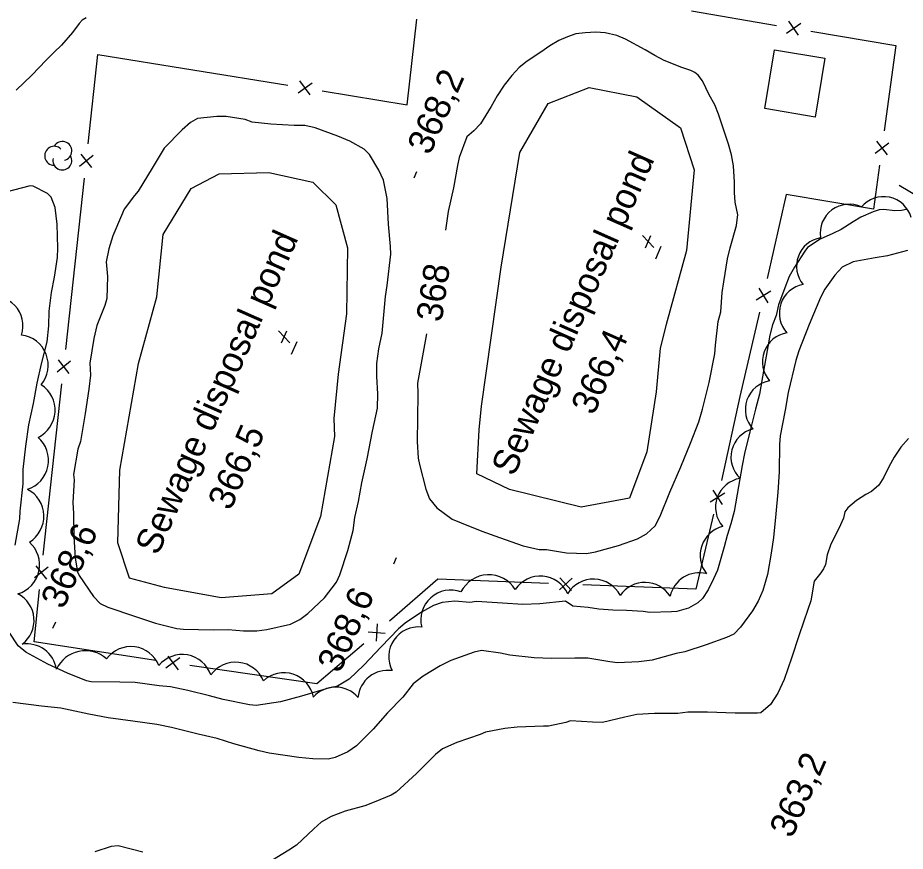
# Model space of a CAD drawing. Extents: x 287698 to 290158, y 5234163 to 5237182.
# Drawn here: x 288259.4 to 288362.3, y 5235758.4 to 5235855.1 of the extents above; entities that cross this region are included whole.
import ezdxf

# ---------------------------------------------------------------- set-up
doc = ezdxf.new("R2010")
doc.units = 0
for name, color, linetype in [('Niveau 1', 7, 'Continuous'), ('Niveau 19', 7, 'Continuous'), ('Niveau 2', 7, 'Continuous'), ('Niveau 3', 7, 'Continuous'), ('Niveau 31', 7, 'Continuous'), ('Niveau 33', 7, 'Continuous'), ('Niveau 37', 7, 'Continuous'), ('Niveau 44', 7, 'Continuous')]:
    doc.layers.add(name, color=color, linetype=linetype)

msp = doc.modelspace()

# ---------------------------------------------------------------- linework, layer by layer
at = {"layer": 'Niveau 1'}
msp.add_lwpolyline([(288267.34, 5235855.06), (288266.9, 5235854.79), (288266.53, 5235854.39), (288265.75, 5235853.35), (288264.51, 5235851.87), (288263.63, 5235851.06), (288262.7, 5235850.12), (288261.04, 5235848.38), (288259.24, 5235846.65)], dxfattribs=at)
at = {"layer": 'Niveau 19'}
msp.add_lwpolyline([(288441.52, 5235792.13), (288434.32, 5235802.34), (288427.92, 5235810.06), (288420.11, 5235817.24), (288410.9, 5235820.57), (288397.27, 5235824.45), (288381.54, 5235828.13), (288372.14, 5235831.13), (288365.52, 5235833.28), (288361.62, 5235835.6)], dxfattribs=at)
at = {"layer": 'Niveau 2'}
for points in [[(288342.9, 5235832.21), (288342.62, 5235833.67), (288342.53, 5235834.77), (288342.52, 5235835.97), (288342.4, 5235837.89), (288342.17, 5235839.16), (288341.84, 5235840.39), (288341.39, 5235841.65), (288340.67, 5235843.88), (288340.23, 5235844.96), (288339.6, 5235846.12), (288338.81, 5235847.75), (288338.32, 5235848.38), (288337.92, 5235848.7), (288337.46, 5235848.95), (288336.44, 5235849.29), (288334.37, 5235850.1), (288333.28, 5235850.66), (288332.17, 5235851.33), (288329.89, 5235852.58), (288328.9, 5235852.98), (288327.52, 5235853.31), (288326.43, 5235853.38), (288325.22, 5235853.32), (288324.13, 5235853.17), (288323.15, 5235852.84), (288322.16, 5235852.4), (288321.11, 5235851.78), (288320.07, 5235851.05), (288318.48, 5235850.01), (288317.56, 5235849.27), (288316.71, 5235848.35), (288315.83, 5235847.23), (288315, 5235845.99), (288314.32, 5235844.75), (288313.09, 5235842.74), (288312.31, 5235841.92), (288311.49, 5235841.24)], [(288276.39, 5235839.94), (288275, 5235837.6), (288273.4, 5235834.94), (288272.97, 5235834.44), (288271.75, 5235832.86), (288271.44, 5235832.12), (288270.45, 5235829.76), (288269.98, 5235828.25), (288269.69, 5235826.75), (288269.82, 5235825.06), (288269.74, 5235822.5), (288269.5, 5235821.68), (288268.58, 5235819.35), (288268.24, 5235817.85), (288267.79, 5235814.99), (288267.85, 5235813.6), (288267.68, 5235811.96), (288267.25, 5235809.16), (288266.69, 5235805.91), (288266.38, 5235805.01), (288265.9, 5235802.07), (288265.96, 5235801.47), (288265.82, 5235798.84), (288265.9, 5235797.54), (288265.93, 5235794.88), (288266.09, 5235792.36), (288266.33, 5235790.77), (288266.56, 5235790.36), (288268.22, 5235787.93), (288268.96, 5235787.12), (288269.86, 5235786.71), (288272.97, 5235785.63), (288275.41, 5235784.82), (288277.85, 5235784.21), (288278.63, 5235784.13), (288282.11, 5235784.05), (288283.82, 5235784.11), (288285.58, 5235783.93), (288287.16, 5235783.93), (288288.29, 5235784.1), (288291.04, 5235784.72), (288292.14, 5235785.26), (288293.05, 5235785.96), (288294.98, 5235787.77), (288296.38, 5235789.58), (288296.76, 5235790.44), (288297.7, 5235793.25), (288298.31, 5235795.58), (288298.5, 5235797.08), (288298.94, 5235798.95), (288299.32, 5235801.13), (288299.93, 5235803.91), (288300.55, 5235807.1), (288301.15, 5235809.78), (288301.19, 5235811.45), (288301.04, 5235813.46), (288301.07, 5235814.94), (288301.27, 5235816.66), (288301.66, 5235818.46), (288301.8, 5235819.74), (288302.05, 5235822.74), (288302.27, 5235824.01), (288302.69, 5235827.63), (288302.64, 5235828.52), (288302.39, 5235831.11), (288302.26, 5235834.09), (288301.81, 5235836.2), (288301.28, 5235837.39), (288300.22, 5235839.18), (288299.6, 5235839.83), (288297.93, 5235840.75), (288296.52, 5235841.31), (288293.9, 5235842.28), (288292.71, 5235842.56), (288291.46, 5235842.56), (288288.77, 5235842.72), (288286.61, 5235842.96), (288285.79, 5235843.25), (288283.58, 5235843.62), (288282.52, 5235843.62), (288280.28, 5235843.35), (288279.46, 5235842.91), (288278.48, 5235842.05), (288276.39, 5235839.94)], [(288311.49, 5235841.24), (288310.62, 5235838.83), (288310.39, 5235837.91), (288309.93, 5235835.33), (288309.34, 5235832.59), (288309.02, 5235830.42), (288309.02, 5235830.4)], [(288259.13, 5235793.9), (288259.65, 5235796.94), (288259.71, 5235797.82), (288260.04, 5235801.01), (288260.05, 5235802.65), (288260.37, 5235805.36), (288260.72, 5235807.85), (288261.26, 5235810.3), (288261.66, 5235812.68), (288262.16, 5235814.9), (288262.83, 5235817.47), (288263.04, 5235819.31), (288263.06, 5235821.02), (288263.32, 5235823.18), (288263.69, 5235824.98), (288264.04, 5235827.23), (288264.05, 5235828.34), (288263.99, 5235831.11), (288263.76, 5235833.06), (288263.28, 5235834.23), (288262.87, 5235834.68), (288261.21, 5235835.53), (288260.87, 5235835.55), (288258.02, 5235834.84)], [(288362.43, 5235832.81), (288361.9, 5235832.68), (288361.1, 5235832.67), (288359.83, 5235832.83), (288359.3, 5235832.78), (288358.61, 5235832.54), (288357.18, 5235831.92), (288356.29, 5235831.39), (288354.88, 5235830.49), (288353.94, 5235830.02), (288352.48, 5235829.37), (288350.99, 5235828.39), (288350.7, 5235827.98), (288349.49, 5235826.13), (288348.88, 5235825.06), (288348.35, 5235823.74), (288347.64, 5235821.74), (288347.34, 5235820.51), (288346.92, 5235819.43), (288346.63, 5235818.25), (288346.39, 5235816.9), (288345.93, 5235814.28), (288345.42, 5235811.38), (288344.98, 5235809.66), (288344.29, 5235807.02), (288343.68, 5235804.51), (288343.41, 5235803.12), (288342.98, 5235800.67), (288342.47, 5235797.8), (288342.12, 5235796.34), (288341.69, 5235795.02), (288341.33, 5235793.67), (288340.54, 5235791), (288340.1, 5235789.98), (288339.49, 5235788.72), (288338.83, 5235787.68), (288338.27, 5235787.21), (288337.2, 5235786.58), (288335.84, 5235786.2), (288335.22, 5235786.16), (288332.71, 5235786.09), (288331.94, 5235786.19), (288330.01, 5235786.3), (288328.43, 5235786.33), (288326.8, 5235786.47), (288325.56, 5235786.65), (288323.78, 5235786.82), (288322.93, 5235787.37)], [(288306.83, 5235818.41), (288306.83, 5235818.41), (288306.26, 5235815.41), (288305.76, 5235812.66), (288305.8, 5235811.47), (288305.78, 5235808.61), (288305.73, 5235805.9), (288305.84, 5235803.99), (288306.01, 5235803.24), (288306.72, 5235800.37), (288307.18, 5235799.24), (288308.03, 5235798.23), (288309.78, 5235796.91), (288310.84, 5235796.47), (288313.23, 5235795.49), (288315.29, 5235794.78), (288318.03, 5235793.82), (288319.89, 5235793.36), (288320.73, 5235793.36), (288323.04, 5235793.01), (288325.38, 5235792.9), (288326.4, 5235793.1), (288329.07, 5235793.85), (288331.29, 5235794.6), (288332.34, 5235795.18), (288333.33, 5235796.14), (288333.89, 5235797.24), (288335.04, 5235800.01), (288336.29, 5235802.98), (288337.43, 5235805.71), (288338.4, 5235808.19), (288338.83, 5235809.66), (288339.58, 5235812.73), (288340.23, 5235816.07), (288340.32, 5235817.09), (288340.65, 5235819.84), (288340.93, 5235820.93), (288341.09, 5235823.17), (288341.3, 5235824.42), (288341.71, 5235827.1), (288342.02, 5235828.38), (288342.76, 5235830.95), (288342.82, 5235831.61), (288342.9, 5235832.21)], [(288362.59, 5235828.07), (288360.25, 5235827.44), (288358.85, 5235827.21), (288356.29, 5235826.73), (288355.01, 5235826.11), (288354.18, 5235825.19), (288353.02, 5235823.59), (288352.51, 5235822.62), (288351.17, 5235819.46), (288349.97, 5235816.41), (288349.64, 5235815.3), (288348.76, 5235811.6), (288348.39, 5235809.54), (288347.83, 5235806.58), (288347.74, 5235805.56), (288347.69, 5235802.38), (288347.55, 5235800.04), (288347.31, 5235797.53), (288347.06, 5235794.77), (288346.79, 5235792.96), (288346.35, 5235790.47), (288345.83, 5235788.64), (288345.29, 5235787.37), (288344.61, 5235786.25), (288343.24, 5235784.38), (288342.45, 5235783.55), (288341.59, 5235783.19), (288339.24, 5235782.32), (288336.76, 5235781.52), (288335.76, 5235781.31), (288333, 5235780.55), (288331.42, 5235780.36), (288328.95, 5235780.25), (288328.07, 5235780.36), (288325.51, 5235780.78), (288324.01, 5235780.76), (288321.32, 5235780.73), (288319.28, 5235780.82), (288316.47, 5235781.11), (288315.41, 5235781.37), (288313.19, 5235781.65), (288312.36, 5235781.46), (288309.63, 5235780.5), (288308.4, 5235779.89)], [(288362.69, 5235806.26), (288361.82, 5235805.24), (288361.06, 5235804.1), (288360.42, 5235802.96), (288359.85, 5235801.76), (288359.28, 5235800.85), (288358.42, 5235800.11), (288357.77, 5235799.76), (288356.68, 5235799.05), (288355.67, 5235798.23), (288355.34, 5235797.75), (288355.17, 5235797.02), (288354.61, 5235795.81), (288353.69, 5235794.01), (288353.28, 5235792.77), (288353.07, 5235791.64), (288352.86, 5235791.14), (288352.55, 5235790.68), (288351.75, 5235789.7), (288351.75, 5235789.7)], [(288351.75, 5235789.7), (288351.36, 5235787.44), (288351.02, 5235786.41), (288350.02, 5235783.5), (288349.13, 5235780.76), (288348.27, 5235778.32), (288347.56, 5235776.73), (288346.7, 5235775.41), (288345.58, 5235774.44), (288345.21, 5235774.38), (288342.6, 5235774.38), (288339.4, 5235774.51), (288337.12, 5235774.5), (288335.94, 5235774.37), (288333.27, 5235774.36), (288331.22, 5235774.23), (288329.81, 5235773.92), (288327.24, 5235773.32), (288326.05, 5235773.37), (288323.52, 5235773.5), (288322.96, 5235773.3), (288320.95, 5235772.87), (288320.4, 5235772.88), (288317.33, 5235772.77), (288315.88, 5235772.63)], [(288312.61, 5235787.33), (288311.85, 5235787.24), (288310.11, 5235787.38), (288308.64, 5235787.22), (288307.61, 5235786.9), (288306.22, 5235786.12), (288304.33, 5235784.83), (288303.58, 5235784.17), (288301.56, 5235782.09), (288299.56, 5235779.98), (288297.84, 5235778.33), (288296.49, 5235777.54), (288295.19, 5235777.2), (288292.32, 5235776.36), (288289.87, 5235775.7), (288287.06, 5235775.29), (288286.3, 5235775.36), (288283.24, 5235775.98), (288281.67, 5235776.39), (288279.15, 5235777.04), (288277.12, 5235777.46), (288275.8, 5235777.58), (288273.03, 5235777.96), (288271.25, 5235777.99), (288267.94, 5235778.04), (288267.4, 5235778.14), (288265.19, 5235779.03), (288262.92, 5235780.07), (288260.36, 5235781.48), (288259.46, 5235782.21), (288258.44, 5235783.79)], [(288322.93, 5235787.37), (288319.96, 5235787.06), (288318, 5235787), (288315.64, 5235787.15), (288312.61, 5235787.33)], [(288308.4, 5235779.89), (288306.41, 5235778.67), (288305.28, 5235777.78), (288304.09, 5235776.25), (288302.3, 5235774.42), (288300.64, 5235772.53), (288298.68, 5235770.59), (288297.68, 5235769.92), (288296.23, 5235769.25), (288295.43, 5235769.06), (288293.64, 5235769.09), (288292.03, 5235769.27), (288288.56, 5235769.75), (288287.41, 5235770.02), (288284.48, 5235770.83), (288282.54, 5235771.47), (288280.35, 5235771.97), (288277.23, 5235772.75), (288275.54, 5235773.08), (288272.75, 5235773.48), (288269.89, 5235773.86), (288267.68, 5235774.29), (288264.43, 5235774.99), (288262.19, 5235775.22), (288258.85, 5235775.64)], [(288315.88, 5235772.63), (288313.64, 5235772.19), (288313.05, 5235771.94), (288310.33, 5235771), (288308.67, 5235770.26), (288307.87, 5235769.6), (288305.66, 5235767.39), (288303.28, 5235765.24), (288302.73, 5235764.88), (288300.74, 5235764.07), (288299.65, 5235763.65), (288297.38, 5235763.02), (288295.75, 5235762.4), (288294.61, 5235761.76), (288293.76, 5235760.99), (288291.73, 5235759.1), (288290.85, 5235758.5), (288288.26, 5235756.91)], [(288273.91, 5235758.26), (288271.05, 5235759.01), (288270.24, 5235758.92), (288268.36, 5235758.3)]]:
    msp.add_lwpolyline(points, dxfattribs=at)
at = {"layer": 'Niveau 3'}
for p, q in [((288305.38, 5235836.49), (288305.7, 5235837.22)), ((288331.85, 5235829.78), (288333.16, 5235828.4)), ((288332.21, 5235828.38), (288332.84, 5235829.8)), ((288333.39, 5235827.09), (288334.04, 5235828.55)), ((288289.64, 5235818.74), (288290.95, 5235817.36)), ((288290, 5235817.34), (288290.63, 5235818.76)), ((288291.18, 5235816.05), (288291.83, 5235817.51)), ((288303.03, 5235791.73), (288303.35, 5235792.46)), ((288263.5, 5235784.26), (288263.82, 5235784.99))]:
    msp.add_line(p, q, dxfattribs=at)
at = {"layer": 'Niveau 31'}
msp.add_lwpolyline([(288346.03, 5235844.53), (288347.18, 5235851.34), (288353.02, 5235850.35), (288351.87, 5235843.54)], close=True, dxfattribs=at)
at = {"layer": 'Niveau 33'}
for points in [[(288313.21, 5235810), (288315.47, 5235826.13), (288317.64, 5235839.41), (288320.92, 5235845.09), (288325.68, 5235846.98), (288331.22, 5235845.89), (288336.25, 5235842.3), (288337.86, 5235837.41), (288336.97, 5235828.05), (288334.62, 5235819.49), (288333.89, 5235816.75), (288333.45, 5235811.66), (288332.36, 5235804.72), (288330.34, 5235799.35), (288324.73, 5235798.29), (288316.44, 5235800.33), (288312.66, 5235802.17), (288312.94, 5235807.24)], [(288296.13, 5235806.48), (288294.51, 5235797.21), (288292, 5235790.53), (288288.9, 5235788.24), (288283.01, 5235787.79), (288276.43, 5235788.98), (288272.38, 5235790.07), (288271.03, 5235794.17), (288271.25, 5235802.57), (288273.43, 5235814.95), (288275.56, 5235822.68), (288276.27, 5235829.93), (288279.52, 5235835.25), (288282.77, 5235836.95), (288288.52, 5235837.09), (288293.65, 5235836), (288296.3, 5235833.35), (288297.66, 5235828.37), (288297.54, 5235820.73), (288296.58, 5235813.7), (288296.07, 5235808.57)]]:
    msp.add_lwpolyline(points, close=True, dxfattribs=at)
at = {"layer": 'Niveau 37'}
for p, q in [((288337.56, 5235855.86), (288347.41, 5235854.17)), ((288304.58, 5235844.97), (288305.71, 5235854.9)), ((288348.57, 5235853.26), (288350.21, 5235854.41)), ((288349.96, 5235853.02), (288348.81, 5235854.66)), ((288351.36, 5235853.5), (288361.22, 5235851.83)), ((288361.22, 5235851.83), (288359.89, 5235841.92)), ((288267.6, 5235840.43), (288268.69, 5235850.8)), ((288268.69, 5235850.8), (288290.75, 5235847.24)), ((288293.31, 5235846.1), (288292.14, 5235847.73)), ((288291.92, 5235846.33), (288293.55, 5235847.5)), ((288294.7, 5235846.59), (288304.58, 5235844.97)), ((288358.83, 5235839.33), (288360.42, 5235840.55)), ((288359.01, 5235840.73), (288360.23, 5235839.14)), ((288268.16, 5235839.07), (288266.59, 5235837.82)), ((288268.01, 5235837.67), (288266.76, 5235839.23)), ((288266.06, 5235826.52), (288267.16, 5235836.46)), ((288348.5, 5235834.56), (288346.31, 5235824.81)), ((288264.98, 5235816.58), (288266.06, 5235826.52)), ((288345.03, 5235822.32), (288346.73, 5235823.39)), ((288345.34, 5235823.69), (288346.41, 5235822)), ((288265.54, 5235815.21), (288263.98, 5235813.96)), ((288265.39, 5235813.81), (288264.14, 5235815.37)), ((288263.46, 5235802.66), (288264.55, 5235812.6)), ((288343.14, 5235811.14), (288341.01, 5235801.39)), ((288262.38, 5235792.71), (288263.46, 5235802.66)), ((288339.71, 5235798.91), (288341.41, 5235799.97)), ((288340.03, 5235800.28), (288341.09, 5235798.58)), ((288340.11, 5235797.49), (288338.03, 5235788.79)), ((288262.95, 5235791.34), (288261.38, 5235790.09)), ((288262.8, 5235789.94), (288261.54, 5235791.5)), ((288322.28, 5235790.1), (288323.64, 5235788.63)), ((288308.12, 5235789.95), (288302.54, 5235785.07)), ((288320.96, 5235789.45), (288308.12, 5235789.95)), ((288323.69, 5235790.05), (288322.22, 5235788.69)), ((288338.03, 5235788.79), (288324.96, 5235789.29)), ((288261.34, 5235782.68), (288261.96, 5235788.73)), ((288301.1, 5235784.75), (288300.97, 5235782.75)), ((288300.04, 5235783.82), (288302.04, 5235783.68)), ((288275.43, 5235780.51), (288261.34, 5235782.68)), ((288299.53, 5235782.43), (288294.08, 5235777.78)), ((288278.21, 5235780.81), (288276.6, 5235779.62)), ((288276.82, 5235781.02), (288278.01, 5235779.41)), ((288294.08, 5235777.78), (288279.39, 5235779.92))]:
    msp.add_line(p, q, dxfattribs=at)
for points in [[(288359.35, 5235837.96), (288358.66, 5235832.84), (288348.5, 5235834.56)], [(288345.44, 5235820.9), (288343.14, 5235811.14)]]:
    msp.add_lwpolyline(points, dxfattribs=at)
at = {"layer": 'Niveau 44'}
for centre, radius, start, end in [((288264.59, 5235839.6), 1.1, 282.2692, 149.7263), ((288263.64, 5235839.05), 1.1, 44.1154, 269.804), ((288264.59, 5235838.5), 1.1, 166.9369, 29.6212), ((288347.18, 5235809.61), 3.39, 99.8871, 221.8978), ((288260.26, 5235809.53), 3.49, 295.6748, 57.3603), ((288345.5, 5235804.08), 3.38, 104.4576, 226.5776), ((288320.01, 5235786.81), 3.48, 24.2336, 146.3485)]:
    msp.add_arc(centre, radius, start, end, dxfattribs=at)
for centre, major_axis, ratio, start_param, end_param in [((288359.8, 5235830.95), (0.58, 3.31), 0.993951, 5.173203, 7.328236), ((288355.82, 5235830.06), (-2.7, -2.01), 0.999744, 3.636539, 5.788239), ((288353.09, 5235826.23), (-3.36, 0.19), 0.99646, 4.945079, 7.024166), ((288351.1, 5235820.79), (-3.11, 1.32), 0.999365, 5.297866, 7.42553), ((288256.57, 5235819.29), (2.85, 1.99), 0.984175, 5.360468, 7.514572), ((288259.39, 5235814.73), (3.31, 1.31), 0.99899, 5.219116, 7.346589), ((288349.14, 5235815.18), (-3.18, 1.14), 0.999857, 5.217376, 7.349073), ((288259.47, 5235803.72), (3.45, -0.71), 0.999995, 5.221936, 7.345541), ((288343.73, 5235798.27), (-3.14, 1.31), 0.998449, 5.267992, 7.390748), ((288258.95, 5235797.23), (-1.89, 2.95), 0.999995, 3.117313, 5.244191), ((288342.01, 5235792.7), (-3.43, 0.5), 0.999222, 5.10736, 7.090521), ((288258.44, 5235791.61), (3.36, -1.03), 0.999414, 5.295885, 7.425896), ((288314.04, 5235786.84), (0.17, 3.61), 0.999543, 5.312094, 7.435336), ((288338.45, 5235787.22), (-3.36, -0.83), 0.999723, 4.22617, 5.822805), ((288326.18, 5235786.45), (-1.81, -2.99), 0.999984, 2.595556, 4.718344), ((288332.14, 5235786.1), (-2.2, 2.68), 0.998677, 4.588778, 6.566157), ((288257.84, 5235785.16), (-0.06, 3.47), 0.99994, 3.773199, 5.789171), ((288309.63, 5235785.2), (-3.19, -1.37), 0.999673, 3.959118, 6.117413), ((288305.9, 5235780.93), (-1.95, -2.87), 0.999865, 3.635766, 5.789012), ((288260.48, 5235778.97), (-3.44, -0.44), 0.999077, 3.169692, 4.743687), ((288272.53, 5235778.62), (-2.11, -2.79), 0.999984, 2.597972, 4.720926), ((288267.27, 5235777.9), (-1.26, 3.52), 0.994216, 5.217389, 7.068607), ((288278.49, 5235777.7), (1.14, 3.31), 0.999834, 5.374589, 7.501051), ((288284.67, 5235776.78), (0.54, 3.49), 0.99819, 5.267294, 7.388843), ((288290.27, 5235775.58), (1.08, 3.33), 0.997154, 5.218888, 7.338127), ((288302.33, 5235775.89), (-2.06, -2.8), 0.999864, 3.637128, 5.249579), ((288296.27, 5235773.96), (-2.44, 2.45), 0.998898, 4.646244, 6.342756)]:
    msp.add_ellipse(centre, major_axis=major_axis, ratio=ratio, start_param=start_param, end_param=end_param, dxfattribs=at)

# ---------------------------------------------------------------- texts
at = {"layer": 'Niveau 2'}
msp.add_text('368', height=3, rotation=81.5158, dxfattribs=at).set_placement((288308.57, 5235819.67))
at = {"layer": 'Niveau 3'}
for s, p in [('368,2', (288307.21, 5235839.01)), ('  366,4', (288325.3, 5235806.8)), ('  366,5', (288283.18, 5235795.74)), ('368,6', (288264.72, 5235786.34)), ('368,6', (288296.77, 5235778.93)), ('363,2', (288349.2, 5235759.77))]:
    msp.add_text(s, height=3, rotation=66.1217, dxfattribs=at).set_placement(p)
at = {"layer": 'Niveau 33'}
for p in [(288316.96, 5235801.75), (288275.66, 5235792.58)]:
    msp.add_text('Sewage disposal pond', height=3, rotation=66.1217, dxfattribs=at).set_placement(p)

doc.saveas('drawing.dxf')
